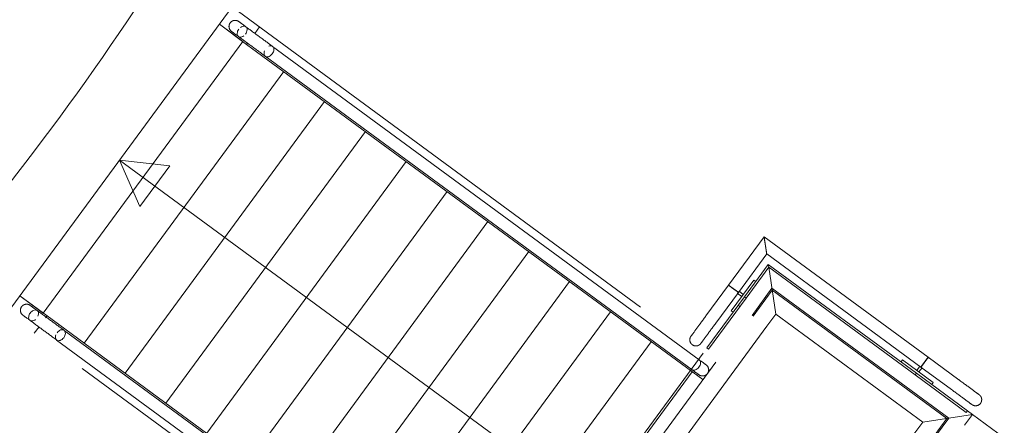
# Model space of a CAD drawing. Header units: metres. Extents: x 135583 to 135939, y 457896 to 458258.
# Tile 457 of 599: x 135742.97 to 135746.86, y 458045.66 to 458047.26. Entities that reach past the tile are written whole.
import ezdxf

# ---------------------------------------------------------------- set-up
doc = ezdxf.new("R2010")
doc.units = ezdxf.units.M
doc.linetypes.add('Hidden', pattern=[4, 2, -2])
doc.layers.add('NIEUWE INSTALLATIE', color=250, linetype='Continuous', lineweight=0)

msp = doc.modelspace()

# ---------------------------------------------------------------- linework, layer by layer
at = {"layer": 'NIEUWE INSTALLATIE', "linetype": 'Hidden'}
for p, q in [((135742.9233, 458046.0983), (135743.8114, 458047.3072)), ((135743.8114, 458047.3072), (135745.7198, 458045.9051)), ((135745.8631, 458046.0902), (135745.9417, 458046.1972)), ((135745.8631, 458046.0902), (135745.9417, 458046.1972)), ((135745.9417, 458046.1972), (135746.6392, 458045.6847)), ((135745.8675, 458046.0869), (135745.9429, 458046.1895)), ((135745.8675, 458046.0869), (135745.9429, 458046.1895)), ((135745.9429, 458046.1895), (135746.6315, 458045.6835)), ((135745.8153, 458046.1253), (135745.8089, 458046.13)), ((135745.8153, 458046.1253), (135745.8089, 458046.13)), ((135744.8317, 458044.6963), (135742.9233, 458046.0983)), ((135743.8307, 458043.3238), (135745.8631, 458046.0901)), ((135743.8307, 458043.3238), (135745.8631, 458046.0901)), ((135743.8307, 458043.3238), (135745.8631, 458046.0901)), ((135743.8307, 458043.3238), (135745.8631, 458046.0901)), ((135743.8384, 458043.3249), (135745.8675, 458046.0869)), ((135743.8384, 458043.3249), (135745.8675, 458046.0869)), ((135743.8384, 458043.3249), (135745.8675, 458046.0869)), ((135743.8384, 458043.3249), (135745.8675, 458046.0869)), ((135745.9217, 458046.0471), (135743.9324, 458043.3393)), ((135745.9217, 458046.0471), (135743.9324, 458043.3393)), ((135745.6703, 458045.9414), (135744.7823, 458044.7326)), ((135745.6703, 458045.9414), (135744.7823, 458044.7326)), ((135745.7198, 458045.9051), (135744.8317, 458044.6963)), ((135746.5562, 458045.581), (135746.6315, 458045.6835)), ((135746.5562, 458045.581), (135746.6315, 458045.6835)), ((135746.5606, 458045.5777), (135746.6392, 458045.6847)), ((135746.5606, 458045.5777), (135746.6392, 458045.6847))]:
    msp.add_line(p, q, dxfattribs=at)
at = {"layer": 'NIEUWE INSTALLATIE'}
for p, q in [((135743.8686, 458047.1597), (135743.7611, 458047.2387)), ((135743.8538, 458047.1706), (135743.7611, 458047.2387)), ((135743.9189, 458047.2282), (135743.9005, 458047.2031)), ((135743.0663, 458046.0987), (135743.8538, 458047.1706)), ((135743.8733, 458047.166), (135743.8686, 458047.1597)), ((135745.6694, 458045.8366), (135743.8686, 458047.1597)), ((135745.6539, 458045.9153), (135743.971, 458047.1517)), ((135743.942, 458047.113), (135743.9423, 458047.1128)), ((135743.9424, 458047.1127), (135745.6263, 458045.8756)), ((135743.2275, 458045.9803), (135744.015, 458047.0522)), ((135743.3887, 458045.8619), (135744.1761, 458046.9337)), ((135743.5499, 458045.7435), (135744.3373, 458046.8153)), ((135743.3674, 458046.7027), (135743.4478, 458046.5196)), ((135743.3674, 458046.7027), (135743.5662, 458046.6808)), ((135745.233, 458045.3321), (135743.3674, 458046.7027)), ((135743.4478, 458046.5196), (135743.5662, 458046.6808)), ((135743.711, 458045.6251), (135744.4985, 458046.6969)), ((135743.8722, 458045.5067), (135744.6597, 458046.5785)), ((135744.0334, 458045.3883), (135744.8208, 458046.4601)), ((135745.9106, 458046.4007), (135745.7701, 458046.2095)), ((135746.558, 458045.9251), (135745.9106, 458046.4007)), ((135744.1946, 458045.2698), (135744.982, 458046.3417)), ((135745.809, 458046.1809), (135745.9209, 458046.3332)), ((135745.9209, 458046.3332), (135746.5294, 458045.8861)), ((135745.9273, 458046.2912), (135745.8332, 458046.1631)), ((135745.8397, 458046.1584), (135745.929, 458046.28)), ((135745.929, 458046.28), (135745.9273, 458046.2912)), ((135746.5116, 458045.8619), (135745.9273, 458046.2912)), ((135745.9572, 458046.0955), (135745.929, 458046.28)), ((135745.929, 458046.28), (135745.9572, 458046.0955)), ((135745.929, 458046.28), (135746.5068, 458045.8555)), ((135744.3558, 458045.1514), (135745.1432, 458046.2233)), ((135745.7701, 458046.2095), (135745.6813, 458046.0886)), ((135745.7946, 458046.1915), (135745.7701, 458046.2095)), ((135745.8695, 458046.2295), (135745.7807, 458046.1086)), ((135745.8776, 458046.2235), (135745.8695, 458046.2295)), ((135742.9737, 458046.1668), (135743.0811, 458046.0879)), ((135742.9737, 458046.1668), (135743.0663, 458046.0987)), ((135745.8332, 458046.1631), (135745.6852, 458045.9616)), ((135745.6916, 458045.9569), (135745.8396, 458046.1584)), ((135745.7202, 458046.06), (135745.809, 458046.1809)), ((135745.7993, 458046.188), (135745.7946, 458046.1914)), ((135745.8033, 458046.1851), (135745.7993, 458046.188)), ((135745.8056, 458046.1771), (135745.8222, 458046.165)), ((135745.809, 458046.1809), (135745.8083, 458046.1814)), ((135745.8281, 458046.173), (135745.8116, 458046.1852)), ((135745.8222, 458046.165), (135745.8281, 458046.173)), ((135745.8397, 458046.1584), (135745.8332, 458046.1631)), ((135745.8396, 458046.1584), (135745.8332, 458046.1631)), ((135743.0755, 458046.0802), (135743.0811, 458046.0879)), ((135743.0811, 458046.0879), (135744.882, 458044.7648)), ((135744.5169, 458045.033), (135745.3044, 458046.1048)), ((135745.7807, 458046.1086), (135745.7888, 458046.1027)), ((135745.9572, 458046.0955), (135745.9217, 458046.0471)), ((135746.5375, 458045.6692), (135745.9572, 458046.0955)), ((135743.0308, 458046.0194), (135743.0494, 458046.0446)), ((135745.7202, 458046.06), (135745.7196, 458046.0591)), ((135743.1485, 458046.0311), (135743.148, 458046.0315)), ((135744.8314, 458044.7947), (135743.1485, 458046.0311)), ((135743.1189, 458045.9929), (135744.8028, 458044.7558)), ((135744.6781, 458044.9146), (135745.4656, 458045.9864)), ((135745.6852, 458045.9616), (135745.6916, 458045.9569)), ((135746.6788, 458045.8362), (135746.558, 458045.925)), ((135746.4571, 458045.9144), (135746.4512, 458045.9063)), ((135746.578, 458045.8256), (135746.4571, 458045.9144)), ((135746.5256, 458045.8895), (135746.5135, 458045.873)), ((135746.5294, 458045.8861), (135746.6502, 458045.7973)), ((135746.5399, 458045.9005), (135746.5365, 458045.8959)), ((135746.5437, 458045.9056), (135746.5474, 458045.9106)), ((135744.8393, 458044.7962), (135745.6267, 458045.868)), ((135746.5116, 458045.8619), (135746.5068, 458045.8555)), ((135746.5116, 458045.8619), (135746.5069, 458045.8555)), ((135746.5069, 458045.8555), (135746.7083, 458045.7075)), ((135746.7131, 458045.7139), (135746.5116, 458045.8619)), ((135746.5135, 458045.873), (135746.5215, 458045.867)), ((135746.5215, 458045.867), (135746.5337, 458045.8836)), ((135746.572, 458045.8175), (135746.578, 458045.8256)), ((135746.6788, 458045.8362), (135746.6797, 458045.8356)), ((135746.7332, 458045.6991), (135746.5375, 458045.6692)), ((135746.5375, 458045.6692), (135746.7332, 458045.6991)), ((135746.7018, 458045.6564), (135746.7332, 458045.6991)), ((135746.7083, 458045.7075), (135746.7131, 458045.7139)), ((135746.7131, 458045.7139), (135746.7332, 458045.6991)), ((135746.7332, 458045.6991), (135747.4851, 458045.1467)), ((135746.502, 458045.6208), (135746.5375, 458045.6692))]:
    msp.add_line(p, q, dxfattribs=at)
at = {"layer": 'NIEUWE INSTALLATIE', "flags": 128}
for points in [[(135743.8037, 458047.2446), (135743.8043, 458047.2453), (135743.8049, 458047.2461), (135743.8056, 458047.2468), (135743.8063, 458047.2475), (135743.807, 458047.2481), (135743.8077, 458047.2488), (135743.8084, 458047.2494), (135743.8092, 458047.25), (135743.81, 458047.2505), (135743.8108, 458047.251), (135743.8117, 458047.2515), (135743.8125, 458047.2519), (135743.8134, 458047.2523), (135743.8143, 458047.2527), (135743.8152, 458047.2531), (135743.8161, 458047.2534), (135743.817, 458047.2536), (135743.818, 458047.2538), (135743.8189, 458047.254), (135743.8199, 458047.2542), (135743.8208, 458047.2543), (135743.8218, 458047.2544), (135743.8228, 458047.2544), (135743.8237, 458047.2544), (135743.8247, 458047.2544), (135743.8257, 458047.2543), (135743.8266, 458047.2542), (135743.8276, 458047.254), (135743.8285, 458047.2538), (135743.8295, 458047.2536), (135743.8304, 458047.2533), (135743.8313, 458047.253), (135743.8322, 458047.2527), (135743.8331, 458047.2523), (135743.834, 458047.2519), (135743.8348, 458047.2514), (135743.8357, 458047.2509), (135743.8365, 458047.2504), (135743.8373, 458047.2499), (135743.8375, 458047.2497)], [(135743.971, 458047.1517), (135743.9685, 458047.1535), (135743.9659, 458047.1554), (135743.9633, 458047.1573), (135743.9606, 458047.1593), (135743.9578, 458047.1613), (135743.955, 458047.1634), (135743.9521, 458047.1655), (135743.9491, 458047.1677), (135743.9461, 458047.1699), (135743.9431, 458047.1721), (135743.94, 458047.1744), (135743.9369, 458047.1767), (135743.9338, 458047.179), (135743.9306, 458047.1813), (135743.9274, 458047.1837), (135743.9242, 458047.186), (135743.921, 458047.1884), (135743.9177, 458047.1908), (135743.9145, 458047.1931), (135743.9113, 458047.1955), (135743.9081, 458047.1979), (135743.9049, 458047.2002), (135743.9017, 458047.2025), (135743.8986, 458047.2048), (135743.8955, 458047.2071), (135743.8924, 458047.2094), (135743.8894, 458047.2116), (135743.8864, 458047.2138), (135743.8834, 458047.216), (135743.8806, 458047.2181), (135743.8777, 458047.2202), (135743.875, 458047.2222), (135743.8723, 458047.2242), (135743.8697, 458047.2261), (135743.8671, 458047.2279), (135743.8647, 458047.2298), (135743.8623, 458047.2315), (135743.86, 458047.2332), (135743.8578, 458047.2348), (135743.8557, 458047.2363), (135743.8538, 458047.2378), (135743.8519, 458047.2392), (135743.8501, 458047.2405), (135743.8484, 458047.2417), (135743.8468, 458047.2429), (135743.8454, 458047.2439), (135743.8441, 458047.2449), (135743.8428, 458047.2458), (135743.8417, 458047.2466), (135743.8408, 458047.2473), (135743.8399, 458047.2479), (135743.8392, 458047.2485), (135743.8386, 458047.2489), (135743.8381, 458047.2493), (135743.8378, 458047.2495), (135743.8376, 458047.2497), (135743.8375, 458047.2497)], [(135743.8375, 458047.2497), (135743.8376, 458047.2497), (135743.8377, 458047.2495), (135743.8381, 458047.2493), (135743.8385, 458047.249), (135743.8391, 458047.2485), (135743.8398, 458047.248), (135743.8406, 458047.2474), (135743.8416, 458047.2467), (135743.8427, 458047.2459), (135743.8428, 458047.2458)], [(135743.8089, 458047.2108), (135743.8081, 458047.2114), (135743.8074, 458047.212), (135743.8067, 458047.2127), (135743.806, 458047.2133), (135743.8053, 458047.214), (135743.8047, 458047.2148), (135743.8041, 458047.2155), (135743.8035, 458047.2163), (135743.803, 458047.2171), (135743.8024, 458047.2179), (135743.802, 458047.2187), (135743.8015, 458047.2196), (135743.8011, 458047.2205), (135743.8007, 458047.2214), (135743.8004, 458047.2223), (135743.8001, 458047.2232), (135743.7998, 458047.2241), (135743.7996, 458047.2251), (135743.7994, 458047.226), (135743.7993, 458047.227), (135743.7992, 458047.2279), (135743.7991, 458047.2289), (135743.799, 458047.2299), (135743.799, 458047.2308), (135743.7991, 458047.2318), (135743.7992, 458047.2327), (135743.7993, 458047.2337), (135743.7994, 458047.2347), (135743.7996, 458047.2356), (135743.7999, 458047.2365), (135743.8001, 458047.2375), (135743.8004, 458047.2384), (135743.8008, 458047.2393), (135743.8012, 458047.2402), (135743.8016, 458047.241), (135743.802, 458047.2419), (135743.8025, 458047.2427), (135743.803, 458047.2436), (135743.8036, 458047.2444), (135743.8037, 458047.2446)], [(135743.8089, 458047.2108), (135743.809, 458047.2108), (135743.8092, 458047.2106), (135743.8095, 458047.2104), (135743.8099, 458047.21), (135743.8105, 458047.2096), (135743.8112, 458047.2091), (135743.812, 458047.2085), (135743.813, 458047.2078), (135743.8141, 458047.207), (135743.8153, 458047.2061), (135743.8166, 458047.2052), (135743.818, 458047.2041), (135743.8195, 458047.203), (135743.8212, 458047.2018), (135743.823, 458047.2005), (135743.8248, 458047.1991), (135743.8268, 458047.1976), (135743.8289, 458047.1961), (135743.8311, 458047.1945), (135743.8333, 458047.1928), (135743.8357, 458047.1911), (135743.8381, 458047.1893), (135743.8407, 458047.1875), (135743.8433, 458047.1856), (135743.8459, 458047.1836), (135743.8487, 458047.1816), (135743.8515, 458047.1795), (135743.8544, 458047.1774), (135743.8573, 458047.1752), (135743.8603, 458047.1731), (135743.8633, 458047.1708), (135743.8664, 458047.1686), (135743.8695, 458047.1663), (135743.8726, 458047.164), (135743.8758, 458047.1617), (135743.879, 458047.1593), (135743.8822, 458047.157), (135743.8854, 458047.1546), (135743.8886, 458047.1522), (135743.8918, 458047.1499), (135743.8951, 458047.1475), (135743.8983, 458047.1451), (135743.9015, 458047.1428), (135743.9046, 458047.1405), (135743.9078, 458047.1381), (135743.9109, 458047.1359), (135743.914, 458047.1336), (135743.9171, 458047.1313), (135743.9201, 458047.1291), (135743.923, 458047.127), (135743.9259, 458047.1248), (135743.9288, 458047.1227), (135743.9316, 458047.1207), (135743.9343, 458047.1187), (135743.9369, 458047.1168), (135743.9395, 458047.1149), (135743.942, 458047.113), (135743.9424, 458047.1127)], [(135743.814, 458047.207), (135743.8134, 458047.2075), (135743.8124, 458047.2082), (135743.8115, 458047.2089), (135743.8108, 458047.2094), (135743.8101, 458047.2099), (135743.8096, 458047.2103), (135743.8093, 458047.2105), (135743.809, 458047.2107), (135743.8089, 458047.2108)], [(135742.9859, 458046.0906), (135742.9852, 458046.0912), (135742.9844, 458046.0918), (135742.9837, 458046.0925), (135742.983, 458046.0931), (135742.9823, 458046.0939), (135742.9817, 458046.0946), (135742.9811, 458046.0953), (135742.9805, 458046.0961), (135742.98, 458046.0969), (135742.9795, 458046.0977), (135742.979, 458046.0986), (135742.9785, 458046.0994), (135742.9781, 458046.1003), (135742.9778, 458046.1012), (135742.9774, 458046.1021), (135742.9771, 458046.103), (135742.9769, 458046.1039), (135742.9766, 458046.1049), (135742.9764, 458046.1058), (135742.9763, 458046.1068), (135742.9762, 458046.1077), (135742.9761, 458046.1087), (135742.9761, 458046.1097), (135742.9761, 458046.1106), (135742.9761, 458046.1116), (135742.9762, 458046.1126), (135742.9763, 458046.1135), (135742.9765, 458046.1145), (135742.9767, 458046.1154), (135742.9769, 458046.1164), (135742.9772, 458046.1173), (135742.9775, 458046.1182), (135742.9778, 458046.1191), (135742.9782, 458046.12), (135742.9786, 458046.1209), (135742.9791, 458046.1217), (135742.9795, 458046.1226), (135742.9801, 458046.1234), (135742.9806, 458046.1242), (135742.9808, 458046.1244)], [(135742.9808, 458046.1244), (135742.9813, 458046.1251), (135742.982, 458046.1259), (135742.9826, 458046.1266), (135742.9833, 458046.1273), (135742.984, 458046.128), (135742.9847, 458046.1286), (135742.9855, 458046.1292), (135742.9862, 458046.1298), (135742.987, 458046.1303), (135742.9879, 458046.1308), (135742.9887, 458046.1313), (135742.9896, 458046.1318), (135742.9904, 458046.1322), (135742.9913, 458046.1325), (135742.9922, 458046.1329), (135742.9931, 458046.1332), (135742.9941, 458046.1334), (135742.995, 458046.1337), (135742.996, 458046.1339), (135742.9969, 458046.134), (135742.9979, 458046.1341), (135742.9988, 458046.1342), (135742.9998, 458046.1342), (135743.0008, 458046.1342), (135743.0017, 458046.1342), (135743.0027, 458046.1341), (135743.0037, 458046.134), (135743.0046, 458046.1338), (135743.0056, 458046.1336), (135743.0065, 458046.1334), (135743.0074, 458046.1331), (135743.0083, 458046.1328), (135743.0092, 458046.1325), (135743.0101, 458046.1321), (135743.011, 458046.1317), (135743.0119, 458046.1312), (135743.0127, 458046.1308), (135743.0135, 458046.1302), (135743.0143, 458046.1297), (135743.0145, 458046.1295)], [(135743.0145, 458046.1295), (135743.0146, 458046.1295), (135743.0148, 458046.1294), (135743.0151, 458046.1291), (135743.0155, 458046.1288), (135743.0161, 458046.1284), (135743.0168, 458046.1278), (135743.0177, 458046.1272), (135743.0186, 458046.1265), (135743.0197, 458046.1258), (135743.0198, 458046.1256)], [(135743.148, 458046.0315), (135743.1455, 458046.0333), (135743.143, 458046.0352), (135743.1403, 458046.0371), (135743.1376, 458046.0391), (135743.1348, 458046.0411), (135743.132, 458046.0432), (135743.1291, 458046.0453), (135743.1262, 458046.0475), (135743.1232, 458046.0497), (135743.1201, 458046.052), (135743.117, 458046.0542), (135743.1139, 458046.0565), (135743.1108, 458046.0588), (135743.1076, 458046.0612), (135743.1044, 458046.0635), (135743.1012, 458046.0659), (135743.098, 458046.0682), (135743.0948, 458046.0706), (135743.0915, 458046.073), (135743.0883, 458046.0753), (135743.0851, 458046.0777), (135743.0819, 458046.08), (135743.0788, 458046.0823), (135743.0756, 458046.0847), (135743.0725, 458046.0869), (135743.0694, 458046.0892), (135743.0664, 458046.0914), (135743.0634, 458046.0936), (135743.0605, 458046.0958), (135743.0576, 458046.0979), (135743.0548, 458046.1), (135743.052, 458046.102), (135743.0493, 458046.104), (135743.0467, 458046.1059), (135743.0442, 458046.1078), (135743.0417, 458046.1096), (135743.0393, 458046.1113), (135743.0371, 458046.113), (135743.0349, 458046.1146), (135743.0328, 458046.1161), (135743.0308, 458046.1176), (135743.0289, 458046.119), (135743.0271, 458046.1203), (135743.0254, 458046.1215), (135743.0239, 458046.1227), (135743.0224, 458046.1237), (135743.0211, 458046.1247), (135743.0199, 458046.1256), (135743.0188, 458046.1264), (135743.0178, 458046.1271), (135743.017, 458046.1278), (135743.0162, 458046.1283), (135743.0156, 458046.1287), (135743.0152, 458046.1291), (135743.0148, 458046.1293), (135743.0146, 458046.1295), (135743.0145, 458046.1295)], [(135742.9911, 458046.0868), (135742.9904, 458046.0873), (135742.9894, 458046.0881), (135742.9885, 458046.0887), (135742.9878, 458046.0893), (135742.9871, 458046.0897), (135742.9867, 458046.0901), (135742.9863, 458046.0904), (135742.986, 458046.0905), (135742.9859, 458046.0906)], [(135742.9859, 458046.0906), (135742.986, 458046.0906), (135742.9862, 458046.0904), (135742.9865, 458046.0902), (135742.9869, 458046.0899), (135742.9875, 458046.0894), (135742.9882, 458046.0889), (135742.9891, 458046.0883), (135742.99, 458046.0876), (135742.9911, 458046.0868), (135742.9923, 458046.0859), (135742.9936, 458046.085), (135742.995, 458046.0839), (135742.9966, 458046.0828), (135742.9982, 458046.0816), (135743, 458046.0803), (135743.0019, 458046.0789), (135743.0038, 458046.0775), (135743.0059, 458046.0759), (135743.0081, 458046.0743), (135743.0104, 458046.0727), (135743.0127, 458046.0709), (135743.0152, 458046.0691), (135743.0177, 458046.0673), (135743.0203, 458046.0654), (135743.023, 458046.0634), (135743.0257, 458046.0614), (135743.0285, 458046.0593), (135743.0314, 458046.0572), (135743.0343, 458046.0551), (135743.0373, 458046.0529), (135743.0403, 458046.0506), (135743.0434, 458046.0484), (135743.0465, 458046.0461), (135743.0496, 458046.0438), (135743.0528, 458046.0415), (135743.056, 458046.0391), (135743.0592, 458046.0368), (135743.0624, 458046.0344), (135743.0656, 458046.0321), (135743.0689, 458046.0297), (135743.0721, 458046.0273), (135743.0753, 458046.025), (135743.0785, 458046.0226), (135743.0817, 458046.0203), (135743.0848, 458046.018), (135743.0879, 458046.0157), (135743.091, 458046.0134), (135743.0941, 458046.0112), (135743.0971, 458046.0089), (135743.1, 458046.0068), (135743.1029, 458046.0046), (135743.1058, 458046.0026), (135743.1086, 458046.0005), (135743.1113, 458045.9985), (135743.1139, 458045.9966), (135743.1165, 458045.9947), (135743.1189, 458045.9929)], [(135745.6813, 458046.0886), (135745.6789, 458046.0854), (135745.6766, 458046.0821), (135745.6742, 458046.0789), (135745.6719, 458046.0757), (135745.6695, 458046.0726), (135745.6672, 458046.0694), (135745.6649, 458046.0663), (135745.6627, 458046.0632), (135745.6604, 458046.0602), (135745.6582, 458046.0572), (135745.6561, 458046.0542), (135745.6539, 458046.0514), (135745.6519, 458046.0485), (135745.6498, 458046.0458), (135745.6479, 458046.0431), (135745.6459, 458046.0404), (135745.6441, 458046.0379), (135745.6422, 458046.0354), (135745.6405, 458046.0331), (135745.6388, 458046.0308), (135745.6372, 458046.0286), (135745.6357, 458046.0265), (135745.6342, 458046.0245), (135745.6328, 458046.0226), (135745.6315, 458046.0208), (135745.6302, 458046.0191), (135745.6291, 458046.0175), (135745.628, 458046.016), (135745.627, 458046.0147), (135745.6261, 458046.0135), (135745.6253, 458046.0124), (135745.6246, 458046.0114), (135745.6239, 458046.0105), (135745.6234, 458046.0098), (135745.6229, 458046.0092), (135745.6226, 458046.0087), (135745.6223, 458046.0083), (135745.6222, 458046.0081), (135745.6221, 458046.008)], [(135745.661, 458045.9794), (135745.6611, 458045.9795), (135745.6612, 458045.9796), (135745.6614, 458045.98), (135745.6618, 458045.9804), (135745.6622, 458045.981), (135745.6627, 458045.9817), (135745.6633, 458045.9825), (135745.664, 458045.9835), (135745.6648, 458045.9846), (135745.6657, 458045.9858), (135745.6666, 458045.9871), (135745.6677, 458045.9885), (135745.6688, 458045.99), (135745.67, 458045.9917), (135745.6713, 458045.9935), (135745.6727, 458045.9953), (135745.6742, 458045.9973), (135745.6757, 458045.9994), (135745.6773, 458046.0016), (135745.679, 458046.0038), (135745.6807, 458046.0062), (135745.6825, 458046.0086), (135745.6843, 458046.0112), (135745.6863, 458046.0138), (135745.6882, 458046.0164), (135745.6902, 458046.0192), (135745.6923, 458046.022), (135745.6944, 458046.0249), (135745.6966, 458046.0278), (135745.6988, 458046.0308), (135745.701, 458046.0338), (135745.7032, 458046.0369), (135745.7055, 458046.04), (135745.7078, 458046.0431), (135745.7101, 458046.0463), (135745.7125, 458046.0495), (135745.7148, 458046.0527), (135745.7172, 458046.0559), (135745.7196, 458046.0591), (135745.7202, 458046.06)], [(135745.6272, 458045.9742), (135745.6265, 458045.9748), (135745.6257, 458045.9754), (135745.625, 458045.9761), (135745.6243, 458045.9768), (135745.6237, 458045.9775), (135745.623, 458045.9782), (135745.6224, 458045.9789), (135745.6218, 458045.9797), (135745.6213, 458045.9805), (135745.6208, 458045.9813), (135745.6203, 458045.9822), (135745.6199, 458045.983), (135745.6195, 458045.9839), (135745.6191, 458045.9848), (135745.6188, 458045.9857), (135745.6185, 458045.9866), (135745.6182, 458045.9875), (135745.618, 458045.9885), (135745.6178, 458045.9894), (135745.6176, 458045.9904), (135745.6175, 458045.9913), (135745.6174, 458045.9923), (135745.6174, 458045.9933), (135745.6174, 458045.9942), (135745.6174, 458045.9952), (135745.6175, 458045.9962), (135745.6176, 458045.9971), (135745.6178, 458045.9981), (135745.618, 458045.999), (135745.6182, 458046), (135745.6185, 458046.0009), (135745.6188, 458046.0018), (135745.6191, 458046.0027), (135745.6195, 458046.0036), (135745.6199, 458046.0045), (135745.6204, 458046.0053), (135745.6209, 458046.0062), (135745.6214, 458046.007), (135745.6219, 458046.0078), (135745.6221, 458046.008)], [(135745.6221, 458046.008), (135745.6221, 458046.0081), (135745.6223, 458046.0082), (135745.6225, 458046.0086), (135745.6228, 458046.009), (135745.6233, 458046.0096), (135745.6238, 458046.0103), (135745.6244, 458046.0111), (135745.6251, 458046.0121), (135745.6259, 458046.0132), (135745.6261, 458046.0134)], [(135745.661, 458045.9794), (135745.6604, 458045.9786), (135745.6598, 458045.9779), (135745.6592, 458045.9772), (135745.6585, 458045.9765), (135745.6578, 458045.9758), (135745.657, 458045.9752), (135745.6563, 458045.9746), (135745.6555, 458045.974), (135745.6547, 458045.9734), (135745.6539, 458045.9729), (135745.6531, 458045.9725), (135745.6522, 458045.972), (135745.6513, 458045.9716), (135745.6504, 458045.9712), (135745.6495, 458045.9709), (135745.6486, 458045.9706), (135745.6477, 458045.9703), (135745.6467, 458045.9701), (135745.6458, 458045.9699), (135745.6448, 458045.9698), (135745.6439, 458045.9697), (135745.6429, 458045.9696), (135745.642, 458045.9695), (135745.641, 458045.9695), (135745.64, 458045.9696), (135745.6391, 458045.9697), (135745.6381, 458045.9698), (135745.6372, 458045.9699), (135745.6362, 458045.9701), (135745.6353, 458045.9704), (135745.6343, 458045.9706), (135745.6334, 458045.9709), (135745.6325, 458045.9713), (135745.6316, 458045.9717), (135745.6308, 458045.9721), (135745.6299, 458045.9725), (135745.6291, 458045.973), (135745.6283, 458045.9735), (135745.6275, 458045.9741), (135745.6272, 458045.9742)], [(135745.6648, 458045.9845), (135745.6642, 458045.9838), (135745.6635, 458045.9828), (135745.6629, 458045.9819), (135745.6623, 458045.9812), (135745.6619, 458045.9806), (135745.6615, 458045.9801), (135745.6612, 458045.9797), (135745.6611, 458045.9795), (135745.661, 458045.9794)], [(135745.682, 458045.8946), (135745.682, 458045.8946), (135745.6818, 458045.8948), (135745.6815, 458045.895), (135745.681, 458045.8953), (135745.6804, 458045.8958), (135745.6797, 458045.8963), (135745.6789, 458045.8969), (135745.678, 458045.8976), (135745.6769, 458045.8984), (135745.6757, 458045.8992), (135745.6744, 458045.9002), (135745.6729, 458045.9013), (135745.6714, 458045.9024), (135745.6697, 458045.9036), (135745.668, 458045.9049), (135745.6661, 458045.9063), (135745.6641, 458045.9077), (135745.662, 458045.9093), (135745.6599, 458045.9109), (135745.6576, 458045.9125), (135745.6552, 458045.9143), (135745.6543, 458045.9149)], [(135745.6769, 458045.8984), (135745.6778, 458045.8977), (135745.6788, 458045.897), (135745.6796, 458045.8964), (135745.6803, 458045.8958), (135745.6809, 458045.8954), (135745.6814, 458045.895), (135745.6817, 458045.8948), (135745.682, 458045.8946), (135745.682, 458045.8946)], [(135745.682, 458045.8946), (135745.6828, 458045.894), (135745.6836, 458045.8934), (135745.6843, 458045.8927), (135745.685, 458045.892), (135745.6856, 458045.8913), (135745.6863, 458045.8906), (135745.6869, 458045.8899), (135745.6874, 458045.8891), (135745.688, 458045.8883), (135745.6885, 458045.8875), (135745.689, 458045.8866), (135745.6894, 458045.8858), (135745.6898, 458045.8849), (135745.6902, 458045.884), (135745.6905, 458045.8831), (135745.6908, 458045.8822), (135745.6911, 458045.8813), (135745.6913, 458045.8803), (135745.6915, 458045.8794), (135745.6917, 458045.8784), (135745.6918, 458045.8775), (135745.6919, 458045.8765), (135745.6919, 458045.8755), (135745.6919, 458045.8746), (135745.6918, 458045.8736), (135745.6918, 458045.8726), (135745.6917, 458045.8717), (135745.6915, 458045.8707), (135745.6913, 458045.8698), (135745.6911, 458045.8688), (135745.6908, 458045.8679), (135745.6905, 458045.867), (135745.6901, 458045.8661), (135745.6898, 458045.8652), (135745.6894, 458045.8643), (135745.6889, 458045.8635), (135745.6884, 458045.8626), (135745.688, 458045.862)], [(135745.6263, 458045.8756), (135745.6281, 458045.8742), (135745.6304, 458045.8726), (135745.6326, 458045.8709), (135745.6348, 458045.8694), (135745.6368, 458045.8679), (135745.6387, 458045.8665), (135745.6405, 458045.8652), (135745.6422, 458045.8639), (135745.6438, 458045.8628), (135745.6452, 458045.8617), (135745.6466, 458045.8607), (135745.6478, 458045.8598), (135745.649, 458045.8589), (135745.65, 458045.8582), (135745.6508, 458045.8576), (135745.6516, 458045.857), (135745.6522, 458045.8566), (135745.6527, 458045.8562), (135745.6531, 458045.8559), (135745.6533, 458045.8557), (135745.6534, 458045.8557)], [(135745.6534, 458045.8556), (135745.6534, 458045.8557), (135745.6532, 458045.8558), (135745.6529, 458045.8561), (135745.6524, 458045.8564), (135745.6518, 458045.8568), (135745.6511, 458045.8573), (135745.6503, 458045.858), (135745.6494, 458045.8587), (135745.6483, 458045.8594), (135745.6479, 458045.8597)], [(135745.6863, 458045.8597), (135745.686, 458045.8593), (135745.6854, 458045.8586), (135745.6847, 458045.8579), (135745.684, 458045.8572), (135745.6833, 458045.8566), (135745.6825, 458045.856), (135745.6817, 458045.8554), (135745.6809, 458045.8549), (135745.6801, 458045.8544), (135745.6793, 458045.8539), (135745.6784, 458045.8534), (135745.6775, 458045.853), (135745.6766, 458045.8527), (135745.6757, 458045.8523), (135745.6748, 458045.852), (135745.6739, 458045.8518), (135745.673, 458045.8515), (135745.672, 458045.8513), (135745.671, 458045.8512), (135745.6701, 458045.8511), (135745.6691, 458045.851), (135745.6682, 458045.851), (135745.6672, 458045.851), (135745.6662, 458045.851), (135745.6653, 458045.8511), (135745.6643, 458045.8512), (135745.6634, 458045.8514), (135745.6624, 458045.8516), (135745.6615, 458045.8518), (135745.6605, 458045.8521), (135745.6596, 458045.8524), (135745.6587, 458045.8527), (135745.6578, 458045.8531), (135745.657, 458045.8535), (135745.6561, 458045.8539), (135745.6553, 458045.8544), (135745.6545, 458045.8549), (135745.6537, 458045.8555), (135745.6534, 458045.8556)], [(135746.7594, 458045.777), (135746.7594, 458045.7771), (135746.7592, 458045.7772), (135746.7588, 458045.7774), (135746.7584, 458045.7778), (135746.7578, 458045.7782), (135746.7571, 458045.7787), (135746.7563, 458045.7793), (135746.7553, 458045.78), (135746.7543, 458045.7808), (135746.7531, 458045.7817), (135746.7517, 458045.7827), (135746.7503, 458045.7837), (135746.7488, 458045.7848), (135746.7471, 458045.7861), (135746.7453, 458045.7874), (135746.7435, 458045.7887), (135746.7415, 458045.7902), (135746.7394, 458045.7917), (135746.7372, 458045.7933), (135746.735, 458045.795), (135746.7326, 458045.7967), (135746.7302, 458045.7985), (135746.7277, 458045.8004), (135746.7251, 458045.8023), (135746.7224, 458045.8042), (135746.7196, 458045.8063), (135746.7168, 458045.8083), (135746.7139, 458045.8104), (135746.711, 458045.8126), (135746.708, 458045.8148), (135746.705, 458045.817), (135746.7019, 458045.8193), (135746.6988, 458045.8215), (135746.6957, 458045.8238), (135746.6925, 458045.8262), (135746.6893, 458045.8285), (135746.6861, 458045.8309), (135746.6829, 458045.8332), (135746.6797, 458045.8356), (135746.6788, 458045.8362)], [(135746.6502, 458045.7973), (135746.6535, 458045.7949), (135746.6567, 458045.7926), (135746.6599, 458045.7902), (135746.6631, 458045.7879), (135746.6662, 458045.7855), (135746.6694, 458045.7832), (135746.6725, 458045.7809), (135746.6756, 458045.7787), (135746.6786, 458045.7764), (135746.6816, 458045.7742), (135746.6846, 458045.7721), (135746.6875, 458045.77), (135746.6903, 458045.7679), (135746.693, 458045.7659), (135746.6957, 458045.7639), (135746.6984, 458045.7619), (135746.7009, 458045.7601), (135746.7034, 458045.7583), (135746.7058, 458045.7565), (135746.708, 458045.7548), (135746.7102, 458045.7532), (135746.7124, 458045.7517), (135746.7144, 458045.7502), (135746.7163, 458045.7488), (135746.7181, 458045.7475), (135746.7197, 458045.7462), (135746.7213, 458045.7451), (135746.7228, 458045.744), (135746.7241, 458045.743), (135746.7253, 458045.7421), (135746.7265, 458045.7413), (135746.7274, 458045.7406), (135746.7283, 458045.7399), (135746.729, 458045.7394), (135746.7297, 458045.739), (135746.7301, 458045.7386), (135746.7305, 458045.7383), (135746.7307, 458045.7382), (135746.7308, 458045.7381)], [(135746.7543, 458045.7808), (135746.7551, 458045.7802), (135746.756, 458045.7795), (135746.7569, 458045.7789), (135746.7576, 458045.7783), (135746.7583, 458045.7779), (135746.7587, 458045.7775), (135746.7591, 458045.7773), (135746.7593, 458045.7771), (135746.7594, 458045.777)], [(135746.7594, 458045.777), (135746.7602, 458045.7764), (135746.7609, 458045.7758), (135746.7617, 458045.7752), (135746.7623, 458045.7745), (135746.763, 458045.7738), (135746.7636, 458045.7731), (135746.7642, 458045.7723), (135746.7648, 458045.7715), (135746.7654, 458045.7707), (135746.7659, 458045.7699), (135746.7664, 458045.7691), (135746.7668, 458045.7682), (135746.7672, 458045.7673), (135746.7676, 458045.7665), (135746.7679, 458045.7655), (135746.7682, 458045.7646), (135746.7685, 458045.7637), (135746.7687, 458045.7628), (135746.7689, 458045.7618), (135746.769, 458045.7609), (135746.7692, 458045.7599), (135746.7692, 458045.7589), (135746.7693, 458045.758), (135746.7693, 458045.757), (135746.7692, 458045.756), (135746.7691, 458045.7551), (135746.769, 458045.7541), (135746.7689, 458045.7532), (135746.7687, 458045.7522), (135746.7684, 458045.7513), (135746.7682, 458045.7504), (135746.7679, 458045.7494), (135746.7675, 458045.7485), (135746.7671, 458045.7476), (135746.7667, 458045.7468), (135746.7663, 458045.7459), (135746.7658, 458045.7451), (135746.7653, 458045.7443), (135746.7647, 458045.7435), (135746.7646, 458045.7433)], [(135746.7308, 458045.7381), (135746.7308, 458045.7381), (135746.7306, 458045.7383), (135746.7302, 458045.7385), (135746.7298, 458045.7389), (135746.7292, 458045.7393), (135746.7285, 458045.7398), (135746.7277, 458045.7404), (135746.7267, 458045.7411), (135746.7257, 458045.7419), (135746.7254, 458045.7421)], [(135746.7646, 458045.7433), (135746.764, 458045.7425), (135746.7634, 458045.7417), (135746.7627, 458045.741), (135746.7621, 458045.7403), (135746.7614, 458045.7397), (135746.7606, 458045.739), (135746.7599, 458045.7384), (135746.7591, 458045.7379), (135746.7583, 458045.7373), (135746.7575, 458045.7368), (135746.7566, 458045.7363), (135746.7558, 458045.7359), (135746.7549, 458045.7355), (135746.754, 458045.7351), (135746.7531, 458045.7348), (135746.7522, 458045.7345), (135746.7513, 458045.7342), (135746.7503, 458045.734), (135746.7494, 458045.7338), (135746.7484, 458045.7336), (135746.7475, 458045.7335), (135746.7465, 458045.7334), (135746.7455, 458045.7334), (135746.7446, 458045.7334), (135746.7436, 458045.7335), (135746.7426, 458045.7335), (135746.7417, 458045.7337), (135746.7407, 458045.7338), (135746.7398, 458045.734), (135746.7389, 458045.7342), (135746.7379, 458045.7345), (135746.737, 458045.7348), (135746.7361, 458045.7352), (135746.7352, 458045.7355), (135746.7343, 458045.7359), (135746.7335, 458045.7364), (135746.7327, 458045.7369), (135746.7318, 458045.7374), (135746.731, 458045.7379), (135746.7308, 458045.7381)]]:
    msp.add_lwpolyline(points, dxfattribs=at)
at = {"layer": 'NIEUWE INSTALLATIE', "linetype": 'Hidden'}
for centre, radius, start, end in [((135755.3085, 458037.1034), 11.067, 323.696, 143.696), ((135755.3085, 458037.1034), 11.067, 323.696, 143.696), ((135734.1873, 458053.4492), 11.1012, 323.696, 328.39842), ((135734.1873, 458053.4492), 11.1012, 323.696, 328.39842), ((135734.1873, 458053.4492), 11.1012, 318.99358, 323.696), ((135734.1873, 458053.4492), 11.1012, 318.99358, 323.696)]:
    msp.add_arc(centre, radius, start, end, dxfattribs=at)
at = {"layer": 'NIEUWE INSTALLATIE'}
for centre, major_axis in [((135745.7895, 458046.1952), (-0.0195, 0.0143)), ((135746.5437, 458045.9056), (0.0143, 0.0195))]:
    msp.add_ellipse(centre, major_axis=major_axis, ratio=0.000001, dxfattribs=at)
for centre, major_axis, ratio, start_param, end_param in [((135745.7896, 458046.1952), (-0.0195, 0.0143), 0.000001, 0, 5.063268), ((135745.7896, 458046.1952), (-0.0195, 0.0143), 0.000001, 0, 3.926991), ((135745.7896, 458046.1952), (0.0195, -0.0143), 0.000001, 2.490222, 2.617994), ((135745.7896, 458046.1952), (-0.0195, 0.0143), 0.000001, 5.331155, 5.497787), ((135745.7896, 458046.1952), (-0.0195, 0.0143), 0.000001, 5.067619, 5.327869), ((135745.7896, 458046.1952), (-0.0219, 0.0103), 1, 2.737991, 2.872999), ((135746.5437, 458045.9056), (-0.0143, -0.0195), 0.000001, 4.072259, 10.205354), ((135746.5437, 458045.9056), (-0.0143, -0.0195), 0.000001, 4.539184, 10.467936), ((135746.5437, 458045.9056), (0.0143, 0.0195), 0.000001, 3.926991, 6.283185), ((135746.5437, 458045.9056), (0.0143, 0.0195), 0.000001, 2.361017, 3.829204), ((135746.5437, 458045.9056), (0.0143, 0.0195), 0.000001, 0.785398, 4.459127), ((135746.5437, 458045.9056), (0.0143, 0.0195), 0.000001, 3.141593, 3.926991), ((135746.5437, 458045.9056), (-0.0143, -0.0195), 0.000001, 1.836215, 2.308761), ((135746.5437, 458045.9056), (-0.0146, 0.0192), 1, 2.049606, 2.067769)]:
    msp.add_ellipse(centre, major_axis=major_axis, ratio=ratio, start_param=start_param, end_param=end_param, dxfattribs=at)
for points, knots in [([(135743.8314, 458047.2031), (135743.8315, 458047.2058), (135743.8327, 458047.2115), (135743.8357, 458047.2171), (135743.8376, 458047.2197)], [0.7500849, 0.7500849, 0.7500849, 0.7500849, 0.875, 1, 1, 1, 1]), ([(135743.8441, 458047.2264), (135743.8465, 458047.2283), (135743.8516, 458047.2311), (135743.8592, 458047.2322), (135743.8634, 458047.2306), (135743.8652, 458047.2294)], [0.125, 0.125, 0.125, 0.125, 0.25, 0.375, 0.4999864, 0.4999864, 0.4999864, 0.4999864]), ([(135743.8366, 458047.1904), (135743.8349, 458047.1917), (135743.8321, 458047.1953), (135743.8314, 458047.2003), (135743.8314, 458047.2031)], [0.5000136, 0.5000136, 0.5000136, 0.5000136, 0.625, 0.75, 0.75, 0.75, 0.75]), ([(135743.97, 458047.1224), (135743.9683, 458047.1202), (135743.9644, 458047.116), (135743.9577, 458047.1118), (135743.9508, 458047.11), (135743.9446, 458047.1109), (135743.9399, 458047.1144), (135743.9373, 458047.12), (135743.9369, 458047.127), (135743.9382, 458047.132), (135743.9392, 458047.1345)], [0, 0, 0, 0, 0.1111111, 0.2222222, 0.3333333, 0.4444444, 0.5555556, 0.6666667, 0.7777778, 0.8858737, 0.8858737, 0.8858737, 0.8858737]), ([(135743.9558, 458047.1522), (135743.958, 458047.1532), (135743.9625, 458047.1544), (135743.9687, 458047.1535), (135743.9734, 458047.15), (135743.9761, 458047.1444), (135743.9764, 458047.1373), (135743.9744, 458047.1296), (135743.9716, 458047.1247), (135743.97, 458047.1224)], [0.2231291, 0.2231291, 0.2231291, 0.2231291, 0.3333333, 0.4444444, 0.5555556, 0.6666667, 0.7777778, 0.8888889, 1, 1, 1, 1]), ([(135745.9209, 458046.3332), (135745.9209, 458046.3332), (135745.9208, 458046.3338), (135745.9205, 458046.3357), (135745.9202, 458046.3376), (135745.9199, 458046.3397), (135745.9196, 458046.3415), (135745.9193, 458046.3435), (135745.9189, 458046.3463), (135745.9184, 458046.3494), (135745.918, 458046.352), (135745.9177, 458046.354), (135745.9174, 458046.3561), (135745.9171, 458046.3582), (135745.9167, 458046.3603), (135745.9164, 458046.3625), (135745.9161, 458046.3647), (135745.9157, 458046.3669), (135745.9154, 458046.3691), (135745.9151, 458046.3713), (135745.9147, 458046.3735), (135745.9144, 458046.3757), (135745.9141, 458046.3778), (135745.9137, 458046.3799), (135745.9134, 458046.3819), (135745.9131, 458046.3838), (135745.9128, 458046.3857), (135745.9125, 458046.3881), (135745.9122, 458046.3903), (135745.9118, 458046.3923), (135745.9116, 458046.3942), (135745.9112, 458046.3963), (135745.9109, 458046.3982), (135745.9107, 458046.4001), (135745.9106, 458046.4007), (135745.9106, 458046.4007)], [0, 0, 0, 0, 0.083333, 0.125, 0.166667, 0.208333, 0.229167, 0.25, 0.291667, 0.333333, 0.354167, 0.375, 0.395833, 0.416667, 0.4375, 0.458333, 0.479167, 0.5, 0.520833, 0.541667, 0.5625, 0.583333, 0.604167, 0.625, 0.645833, 0.666667, 0.6875, 0.708333, 0.75, 0.770833, 0.791667, 0.833333, 0.875, 0.916667, 1, 1, 1, 1]), ([(135743.147, 458046.0022), (135743.1489, 458046.0048), (135743.1519, 458046.0104), (135743.1537, 458046.0191), (135743.1525, 458046.0266), (135743.1497, 458046.0302), (135743.148, 458046.0315)], [-1, -1, -1, -1, -0.875, -0.75, -0.625, -0.5000136, -0.5000136, -0.5000136, -0.5000136]), ([(135743.1194, 458045.9926), (135743.1211, 458045.9913), (135743.1253, 458045.9897), (135743.133, 458045.9908), (135743.1407, 458045.9951), (135743.1451, 458045.9997), (135743.147, 458046.0022)], [-0.4999864, -0.4999864, -0.4999864, -0.4999864, -0.375, -0.25, -0.125, 0, 0, 0, 0]), ([(135745.6533, 458045.8857), (135745.6552, 458045.8882), (135745.6583, 458045.8938), (135745.6601, 458045.9025), (135745.6588, 458045.9101), (135745.6561, 458045.9137), (135745.6543, 458045.9149)], [0, 0, 0, 0, 0.125, 0.25, 0.375, 0.4999864, 0.4999864, 0.4999864, 0.4999864]), ([(135745.6257, 458045.876), (135745.6275, 458045.8747), (135745.6317, 458045.8732), (135745.6393, 458045.8743), (135745.647, 458045.8786), (135745.6515, 458045.8831), (135745.6533, 458045.8857)], [0.5000136, 0.5000136, 0.5000136, 0.5000136, 0.625, 0.75, 0.875, 1, 1, 1, 1])]:
    msp.add_open_spline(points, degree=3, knots=knots, dxfattribs=at)
for points in [[(135743.8652, 458047.2294), (135743.8669, 458047.2281), (135743.8697, 458047.2245), (135743.8709, 458047.217), (135743.8691, 458047.2083), (135743.866, 458047.2027), (135743.8641, 458047.2002)], [(135743.8577, 458047.1935), (135743.8553, 458047.1916), (135743.8501, 458047.1887), (135743.8425, 458047.1876), (135743.8384, 458047.1892), (135743.8366, 458047.1904)], [(135745.7701, 458046.2095), (135745.7693, 458046.2084), (135745.7686, 458046.2072), (135745.768, 458046.206)], [(135745.8063, 458046.1778), (135745.8073, 458046.1787), (135745.8082, 458046.1798), (135745.809, 458046.1809)], [(135743.0355, 458046.0739), (135743.0334, 458046.0722), (135743.0289, 458046.0693), (135743.0221, 458046.0676), (135743.0159, 458046.0684), (135743.0112, 458046.0719), (135743.0085, 458046.0775), (135743.0081, 458046.0846), (135743.0102, 458046.0923), (135743.013, 458046.0972), (135743.0146, 458046.0995)], [(135743.0146, 458046.0995), (135743.0163, 458046.1018), (135743.0202, 458046.1059), (135743.0269, 458046.1101), (135743.0338, 458046.1119), (135743.04, 458046.111), (135743.0446, 458046.1076), (135743.0473, 458046.1019), (135743.0477, 458046.0949), (135743.0463, 458046.0897), (135743.0453, 458046.0872)], [(135743.116, 458046.0136), (135743.1149, 458046.0107), (135743.1137, 458046.005), (135743.1149, 458045.9974), (135743.1176, 458045.9939), (135743.1194, 458045.9926)], [(135743.148, 458046.0315), (135743.1462, 458046.0328), (135743.142, 458046.0343), (135743.1344, 458046.0332), (135743.1267, 458046.0289), (135743.1223, 458046.0243), (135743.1204, 458046.0218)], [(135746.558, 458045.925), (135746.559, 458045.9242), (135746.5601, 458045.9233), (135746.561, 458045.9224)], [(135746.5328, 458045.884), (135746.5316, 458045.8846), (135746.5304, 458045.8853), (135746.5294, 458045.8861)], [(135746.5614, 458045.9219), (135746.561, 458045.9224), (135746.5606, 458045.9228), (135746.5601, 458045.9232)], [(135746.5318, 458045.8845), (135746.5323, 458045.8843), (135746.5328, 458045.884), (135746.5334, 458045.8837)]]:
    msp.add_open_spline(points, degree=3, dxfattribs=at)

doc.saveas('drawing.dxf')
